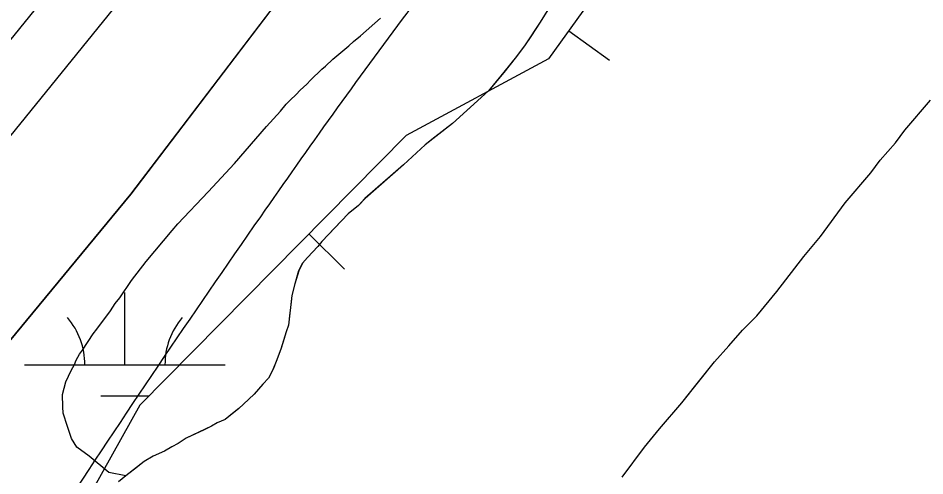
# Model space of a CAD drawing. Extents: x 3297735 to 3335592, y 670436 to 695807.
# Drawn here: x 3315727.2 to 3316178.9, y 691011.1 to 691238.8 of the extents above; entities that cross this region are included whole.
import ezdxf

# ---------------------------------------------------------------- set-up
doc = ezdxf.new("R2010")
doc.units = 0
for name, color, linetype in [('V-BORW-LINE', 7, 'Continuous'), ('V-LEVE-TOET', 7, 'Continuous'), ('V-RIVR-EDGE', 7, 'Continuous'), ('V-SITE-VEGE', 7, 'Continuous'), ('V-SURV-LINE', 7, 'Continuous'), ('V-TOPO-SHOR', 7, 'Continuous'), ('V-WETL-SWMP', 7, 'Continuous')]:
    doc.layers.add(name, color=color, linetype=linetype)

msp = doc.modelspace()

# ---------------------------------------------------------------- linework, layer by layer
at = {"layer": 'V-BORW-LINE'}
for p, q in [((3316001.53, 691232.53), (3316021.81, 691217.91)), ((3315872.11, 691131.44), (3315889.87, 691113.85))]:
    msp.add_line(p, q, dxfattribs=at)
for points in [[(3316802.06, 692162.21), (3316698.01, 692222.39), (3316646.3, 692204.95), (3316585.25, 692111.65), (3316527.54, 692020.85), (3316443.01, 691863.38), (3316386.07, 691743.39), (3316326.65, 691633.41), (3316181.29, 691477.69), (3316085.16, 691348.58), (3315991.52, 691218.64), (3315920.6, 691180.38), (3315787.78, 691046.33), (3315689.04, 690869.7), (3315629.58, 690739.7), (3315540.05, 690580.57), (3315408.66, 690335.61), (3315391.77, 690237.25), (3315403.3, 690174.69), (3315468.21, 690129.57)], [(3316802.06, 692162.21), (3316698.01, 692222.39), (3316646.3, 692204.95), (3316585.25, 692111.65), (3316527.54, 692020.85), (3316443.01, 691863.38), (3316386.07, 691743.39), (3316326.65, 691633.41), (3316181.29, 691477.69), (3316085.16, 691348.58), (3315991.52, 691218.64), (3315920.6, 691180.38), (3315787.78, 691046.33), (3315689.04, 690869.7), (3315629.77, 690740.11)]]:
    msp.add_lwpolyline(points, dxfattribs=at)
msp.add_spline([(3316995.19, 691930.46), (3317005.04, 692007.66), (3317000.73, 692060.53), (3316978.97, 692099.49), (3316906.19, 692141.1), (3316833.29, 692187.23), (3316697.41, 692287.63), (3316663.26, 692310.16), (3316619.56, 692296.15), (3316590.92, 692259.44), (3316565.01, 692210.53), (3316480.24, 692005.74), (3316389.23, 691825.19), (3316305.53, 691699.32), (3316276.48, 691659.41), (3316186.55, 691545.67), (3316036.76, 691382.05), (3315921.08, 691241.35), (3315848.08, 691140.02), (3315652.34, 690837.57), (3315431.18, 690420.67), (3315366.48, 690281.6), (3315351.93, 690233.43), (3315347.59, 690183.53), (3315387.16, 690117.36), (3315426.15, 690095.12), (3315473.6, 690094.31), (3315510.73, 690108.44), (3315542.49, 690128.45), (3315605.13, 690188.3), (3315659.03, 690264.36), (3315680.95, 690299.03), (3315904.66, 690642.19), (3316007.96, 690811.35), (3316078, 690936.85), (3316101.2, 690968.46), (3316112.23, 690877.46), (3316165.02, 690879.03), (3316235.46, 690925.63), (3316271.09, 690958.63), (3316327.12, 691033.63), (3316466.84, 691261.08), (3316567.99, 691464.66), (3316598.36, 691502.42), (3316633.55, 691520.69), (3316678.11, 691524.6), (3316723.77, 691458.6), (3316762.99, 691470.77), (3316787.64, 691500.01), (3316883.3, 691688.42), (3316909.39, 691731.24), (3316973.65, 691855.57), (3316995.19, 691930.46)], degree=3, dxfattribs=at)
at = {"layer": 'V-LEVE-TOET'}
for points in [[(3316770.58, 692589.06), (3316689.21, 692500.28), (3316660.14, 692456.51), (3316617.29, 692387.78), (3316530.17, 692222.94), (3316453.45, 692081.6), (3316391.27, 691961.8), (3316349.33, 691883.52), (3316303.33, 691803.09), (3316266.66, 691762.56), (3316201.06, 691672.09), (3316122.91, 691571), (3316079.55, 691524.15), (3316008.2, 691437.05), (3315930.34, 691344.25), (3315783.34, 691151.2)], [(3315783.34, 691151.2), (3315719.63, 691074.07), (3315679.52, 691019.54), (3315654.89, 690979.72)]]:
    msp.add_lwpolyline(points, dxfattribs=at)
at = {"layer": 'V-RIVR-EDGE'}
msp.add_spline([(3319555.14, 694014.55), (3319548.52, 694002.76), (3319539.36, 693985.79), (3319509.78, 693923.27), (3319496.46, 693903), (3319479.41, 693878.17), (3319464.01, 693854.58), (3319445.27, 693818.98), (3319424.44, 693775.51), (3319406.53, 693740.74), (3319395.69, 693713), (3319386.52, 693693.13), (3319372.79, 693671.61), (3319340.34, 693621.53), (3319316.61, 693580.14), (3319295.79, 693542.89), (3319282.06, 693520.96), (3319271.65, 693502.33), (3319267.89, 693489.49), (3319259.98, 693475.83), (3319250.42, 693465.08), (3319246.25, 693454.32), (3319237.93, 693442.32), (3319231.68, 693428.65), (3319225.43, 693414.99), (3319219.61, 693410.03), (3319205.47, 693391.42), (3319185.09, 693363.28), (3319164.7, 693327.69), (3319143.08, 693301.21), (3319109.39, 693253.21), (3319083.6, 693218.46), (3319061.14, 693187.85), (3319039.52, 693157.64), (3319018.29, 693123.29), (3318994.59, 693091.02), (3318949.68, 693031.86), (3318931.37, 693004.55), (3318913.08, 692981.38), (3318902.25, 692962.76), (3318892.68, 692944.55), (3318876.03, 692916.4), (3318861.86, 692887.84), (3318841.46, 692848.51), (3318822.29, 692807.53), (3318806.46, 692774.41), (3318803.1, 692758.66), (3318804.31, 692744.98), (3318808.02, 692734.61), (3318808.84, 692730.46), (3318817.11, 692725.47), (3318826.63, 692719.23), (3318832.83, 692713), (3318835.72, 692705.53), (3318835.27, 692692.27), (3318829.85, 692681.5), (3318819.88, 692669.09), (3318809.47, 692651.3), (3318783.24, 692602.87), (3318768.67, 692580.52), (3318760.79, 692575.98), (3318753.73, 692573.1), (3318747.11, 692573.94), (3318739.24, 692579.76), (3318735.53, 692585.58), (3318730.56, 692588.49), (3318721.44, 692588.1), (3318700.27, 692573.64), (3318679.48, 692549.66), (3318660.76, 692522.35), (3318646.6, 692493.37), (3318637.03, 692477.64), (3318624.96, 692456.95), (3318607.08, 692434.19), (3318599.98, 692413.49), (3318583.3, 692372.49), (3318565.82, 692342.28), (3318547.09, 692313.73), (3318534.2, 692295.52), (3318512.56, 692258.69), (3318488.02, 692224.76), (3318446.4, 692155.23), (3318418.11, 692112.61), (3318397.31, 692084.47), (3318386.91, 692066.68), (3318376.5, 692048.05), (3318354.44, 692011.22), (3318333.22, 691976.45), (3318316.13, 691940.02), (3318301.57, 691917.67), (3318275.38, 691884.99), (3318265.81, 691873), (3318250.82, 691844.85), (3318236.64, 691808.41), (3318222.07, 691781.09), (3318194.96, 691714.01), (3318179.96, 691684.2), (3318162.07, 691654.82), (3318140.84, 691619.64), (3318130.44, 691603.92), (3318120.89, 691595.24), (3318105.09, 691577.87), (3318090.12, 691558.42), (3318067.68, 691532.37), (3318043.56, 691501.75), (3318020.26, 691465.75), (3317998.21, 691433.06), (3317973.66, 691392.92), (3317962.42, 691371.81), (3317929.95, 691315.1), (3317907.9, 691282.41), (3317889.2, 691263.39), (3317870.48, 691238.16), (3317844.7, 691202.99), (3317833.05, 691186.02), (3317808.09, 691148.78), (3317780.64, 691109.47), (3317756.1, 691076.38), (3317731.98, 691045.35), (3317684.57, 690978.73), (3317668.76, 690954.73), (3317646.3, 690922.04), (3317635.48, 690907.15), (3317629.25, 690900.53), (3317620.1, 690889.36), (3317608.46, 690874.47), (3317601.4, 690867.03), (3317592.67, 690860.42), (3317585.59, 690845.93), (3317576.86, 690836), (3317565.64, 690821.11), (3317549.42, 690801.25), (3317522.4, 690767.75), (3317502.45, 690745), (3317489.97, 690727.62), (3317482.47, 690713.55), (3317479.54, 690701.12), (3317475.78, 690689.94), (3317474.94, 690683.31), (3317467.87, 690674.21), (3317451.65, 690653.94), (3317427.54, 690622.91), (3317406.33, 690593.95), (3317381.8, 690564.58), (3317328.18, 690504.62), (3317308.23, 690483.11), (3317290.78, 690466.16), (3317272.5, 690446.31), (3317248.81, 690422.74), (3317230.94, 690402.48), (3317202.23, 690356.54), (3317170.21, 690314.34), (3317129.47, 690266.36), (3317099.12, 690227.48), (3317085.82, 690212.59), (3317074.19, 690204.33), (3317063.38, 690189.85), (3317045.08, 690163.78), (3317020.95, 690128.61), (3316996.82, 690093.85), (3316970.63, 690059.1), (3316926.98, 690008.23), (3316891.65, 689970.6), (3316861.71, 689930.05), (3316828.03, 689887.86), (3316809.31, 689860.13), (3316797.25, 689841.93), (3316783.53, 689825.38), (3316737.37, 689762.08), (3316714.9, 689728.98), (3316681.64, 689687.61), (3316661.69, 689665.69), (3316647.97, 689646.66), (3316619.68, 689606.11), (3316602.63, 689581.28), (3316583.49, 689551.9), (3316563.93, 689519.62), (3316547.71, 689499.35), (3316541.89, 689491.9), (3316538.57, 689488.6), (3316532.31, 689474.1), (3316523.16, 689461.28), (3316509.03, 689445.15), (3316500.29, 689431.49), (3316493.22, 689419.9), (3316485.73, 689407.9), (3316486.11, 689397.12), (3316486.48, 689375.57), (3316487.29, 689371.01), (3316491.44, 689370.17), (3316493.5, 689366.43), (3316494.29, 689352.75), (3316496.75, 689341.56), (3316502.54, 689336.57), (3316504.2, 689334.08), (3316504.18, 689328.69), (3316501.27, 689325.8), (3316488.83, 689321.27), (3316487.17, 689319.61), (3316487.16, 689316.71), (3316492.96, 689316.7), (3316502.08, 689318.33), (3316508.3, 689318.32), (3316513.27, 689314.99), (3316516.58, 689314.98), (3316524.87, 689314.55), (3316535.62, 689303.33), (3316544.71, 689293.36), (3316545.54, 689290.04), (3316543.46, 689287.97), (3316525.66, 689296.72), (3316509.92, 689304.22), (3316502.06, 689307.14), (3316490.45, 689308.41), (3316482.58, 689308.02), (3316478.02, 689308.03), (3316473.47, 689311.77), (3316449.46, 689323.85), (3316424.59, 689324.74), (3316401.79, 689323.14), (3316381.47, 689318.22), (3316366.54, 689316.18), (3316352.85, 689311.24), (3316334.16, 689295.54), (3316302.2, 689277.79), (3316275.21, 689257.14), (3316266.49, 689249.28), (3316249.02, 689224.04), (3316230.28, 689191.76), (3316217.78, 689162.78), (3316200.69, 689125.93), (3316182.37, 689092.82), (3316162.8, 689054.73), (3316141.17, 689024.94), (3316114.57, 688996.41), (3316081.77, 688971.62), (3316036.89, 688926.14), (3316007.39, 688897.61), (3315987.04, 688880.67), (3315970.01, 688865.79), (3315959.63, 688858.77), (3315957.13, 688852.14), (3315955.46, 688848.42), (3315953.91, 688835.53)], degree=3, dxfattribs=at)
at = {"layer": 'V-SITE-VEGE'}
for p, q in [((3315995.99, 691250.84), (3315987.34, 691236.76)), ((3315897.77, 691230), (3315907.8, 691238.79)), ((3315987.34, 691236.76), (3315979.85, 691225.57)), ((3315892.04, 691225.06), (3315894.29, 691227.2)), ((3315894.29, 691227.2), (3315897.77, 691230)), ((3315884.05, 691218.4), (3315892.04, 691225.06)), ((3315979.85, 691225.57), (3315975.49, 691219.75)), ((3315880.38, 691214.97), (3315884.05, 691218.4)), ((3315975.49, 691219.75), (3315969.15, 691211.85)), ((3315872.82, 691207.9), (3315878.53, 691213.47)), ((3315878.53, 691213.47), (3315880.38, 691214.97)), ((3315969.15, 691211.85), (3315961.61, 691202.69)), ((3315867.71, 691202.98), (3315870.98, 691205.98)), ((3315870.98, 691205.98), (3315872.82, 691207.9)), ((3315862.82, 691198.07), (3315865.68, 691200.85)), ((3315865.68, 691200.85), (3315867.71, 691202.98)), ((3315961.61, 691202.69), (3315943.63, 691186.35)), ((3315857.94, 691192.52), (3315860.78, 691195.93)), ((3315860.78, 691195.93), (3315862.82, 691198.07)), ((3316168.99, 691183.07), (3316181.7, 691198.06)), ((3315851.02, 691184.84), (3315857.94, 691192.52)), ((3315943.63, 691186.35), (3315930, 691175.83)), ((3315834.95, 691166.51), (3315851.02, 691184.84)), ((3316164.24, 691176.83), (3316168.99, 691183.07)), ((3315930, 691175.83), (3315919.21, 691165.78)), ((3316156.69, 691168.09), (3316164.24, 691176.83)), ((3316151.94, 691161.85), (3316156.69, 691168.09)), ((3315821.92, 691152.42), (3315834.95, 691166.51)), ((3315919.21, 691165.78), (3315900.02, 691149.01)), ((3316139.23, 691146.87), (3316151.94, 691161.85)), ((3315806.84, 691136.41), (3315821.92, 691152.42)), ((3315896.83, 691145.67), (3315891.62, 691141.46)), ((3315900.02, 691149.01), (3315896.83, 691145.67)), ((3316126.97, 691130.25), (3316139.23, 691146.87)), ((3315891.62, 691141.46), (3315878.48, 691127.69)), ((3315804, 691133.21), (3315806.84, 691136.41)), ((3315791, 691117.67), (3315804, 691133.21)), ((3315878.48, 691127.69), (3315876.49, 691125.19)), ((3316118.63, 691120.26), (3316126.97, 691130.25)), ((3315876.49, 691125.19), (3315871.31, 691119.77)), ((3315871.31, 691119.77), (3315868.94, 691116.85)), ((3316105.16, 691102.8), (3316118.63, 691120.26)), ((3315783.7, 691108.3), (3315791, 691117.67)), ((3315868.94, 691116.85), (3315866.98, 691113.13)), ((3315866.98, 691113.13), (3315865.1, 691106.56)), ((3315777.85, 691099.61), (3315783.7, 691108.3)), ((3315865.1, 691106.56), (3315863.6, 691100.81)), ((3315863.6, 691100.81), (3315861.9, 691086.08)), ((3316095.24, 691090.73), (3316105.16, 691102.8)), ((3315773.2, 691093.24), (3315775.62, 691096.84)), ((3315775.62, 691096.84), (3315777.85, 691099.61)), ((3315766.52, 691084.1), (3315773.2, 691093.24)), ((3316088.06, 691083.63), (3316095.24, 691090.73)), ((3315764.69, 691081.76), (3315766.52, 691084.1)), ((3315860.76, 691082.79), (3315858.1, 691074.15)), ((3315861.9, 691086.08), (3315860.76, 691082.79)), ((3316081.31, 691075.71), (3316088.06, 691083.63)), ((3315759.25, 691073.7), (3315764.69, 691081.76)), ((3315757.83, 691071.58), (3315759.25, 691073.7)), ((3315858.1, 691074.15), (3315855.8, 691067.98)), ((3316074.15, 691067.79), (3316081.31, 691075.71)), ((3315755.24, 691066.51), (3315756.23, 691068.62)), ((3315756.23, 691068.62), (3315757.83, 691071.58)), ((3315753.64, 691063.55), (3315755.24, 691066.51)), ((3315854.25, 691064.27), (3315851.91, 691059.72)), ((3315855.8, 691067.98), (3315854.25, 691064.27)), ((3316057.9, 691047.41), (3316074.15, 691067.79)), ((3315751.06, 691057.85), (3315753.64, 691063.55)), ((3315851.91, 691059.72), (3315849.12, 691056.8)), ((3315749.33, 691051.54), (3315751.06, 691057.85)), ((3315849.12, 691056.8), (3315844.75, 691051.8)), ((3315749.46, 691045.49), (3315749.33, 691051.54)), ((3315844.75, 691051.8), (3315839.56, 691046.78)), ((3315839.56, 691046.78), (3315837.16, 691044.69)), ((3316046.77, 691034.5), (3316057.9, 691047.41)), ((3315749.75, 691042.37), (3315749.46, 691045.49)), ((3315751.79, 691035.73), (3315749.75, 691042.37)), ((3315837.16, 691044.69), (3315830.35, 691039.22)), ((3315826.31, 691037.49), (3315823.49, 691035.79)), ((3315830.35, 691039.22), (3315826.31, 691037.49)), ((3315753.81, 691029.72), (3315751.79, 691035.73)), ((3315823.49, 691035.79), (3315810.98, 691029.79)), ((3316039.23, 691025.34), (3316046.77, 691034.5)), ((3315756.41, 691025.4), (3315753.81, 691029.72)), ((3315810.98, 691029.79), (3315806.96, 691027.24)), ((3315762.57, 691020.95), (3315756.41, 691025.4)), ((3315800.11, 691023.41), (3315794.46, 691020.83)), ((3315803.73, 691025.53), (3315800.11, 691023.41)), ((3315806.96, 691027.24), (3315803.73, 691025.53)), ((3316028.16, 691010.39), (3316039.23, 691025.34)), ((3315772.34, 691012.85), (3315762.57, 691020.95)), ((3315794.46, 691020.83), (3315790.03, 691018.28)), ((3315790.03, 691018.28), (3315780.81, 691011.12)), ((3315780.81, 691011.12), (3315772.34, 691012.85))]:
    msp.add_line(p, q, dxfattribs=at)
at = {"layer": 'V-SURV-LINE'}
for points in [[(3315635.55, 691119.82), (3316225.87, 691847.2)], [(3316249.17, 691828.3), (3315658.85, 691100.93)]]:
    msp.add_lwpolyline(points, dxfattribs=at)
at = {"layer": 'V-TOPO-SHOR'}
for points in [[(3315995.99, 691250.84), (3315987.34, 691236.76), (3315982.6, 691229.71), (3315979.85, 691225.57), (3315975.49, 691219.75), (3315969.15, 691211.85), (3315961.61, 691202.69), (3315956.01, 691197.66), (3315943.63, 691186.35), (3315934.81, 691179.62), (3315930, 691175.83), (3315919.21, 691165.78), (3315900.02, 691149.01), (3315896.83, 691145.67), (3315891.62, 691141.46), (3315888.43, 691138.12), (3315884.45, 691133.95), (3315881.66, 691131.03), (3315878.48, 691127.69), (3315876.49, 691125.19), (3315871.31, 691119.77), (3315868.94, 691116.85), (3315866.98, 691113.13)], [(3316028.16, 691010.39), (3316039.23, 691025.34), (3316046.77, 691034.5), (3316057.9, 691047.41), (3316064.24, 691055.32), (3316074.15, 691067.79), (3316081.31, 691075.71), (3316088.06, 691083.63), (3316095.24, 691090.73), (3316105.16, 691102.8), (3316118.63, 691120.26), (3316126.97, 691130.25), (3316139.23, 691146.86), (3316151.94, 691161.85), (3316156.69, 691168.09), (3316164.24, 691176.83), (3316168.99, 691183.07), (3316181.7, 691198.06)], [(3315866.98, 691113.13), (3315865.1, 691106.56), (3315863.6, 691100.81), (3315863.27, 691097.54), (3315862.57, 691092.22), (3315861.9, 691086.08), (3315860.76, 691082.79), (3315859.24, 691077.85), (3315858.1, 691074.15), (3315855.8, 691067.98), (3315854.25, 691064.27), (3315851.91, 691059.72), (3315849.12, 691056.8), (3315844.75, 691051.8), (3315839.56, 691046.78), (3315837.16, 691044.69), (3315833.96, 691042.16), (3315830.35, 691039.22), (3315826.31, 691037.49), (3315823.49, 691035.79), (3315819.86, 691034.08), (3315810.98, 691029.79), (3315806.96, 691027.24), (3315803.73, 691025.53), (3315800.11, 691023.41), (3315794.46, 691020.83), (3315790.03, 691018.28), (3315785.22, 691014.49), (3315780.81, 691011.12), (3315777.21, 691008.18)]]:
    msp.add_lwpolyline(points, dxfattribs=at)
at = {"layer": 'V-WETL-SWMP'}
for p, q in [((3315783.34, 691151.2), (3315930.34, 691344.25)), ((3315996, 691250.84), (3315987.35, 691236.76)), ((3315987.35, 691236.76), (3315979.86, 691225.56)), ((3315979.86, 691225.56), (3315975.51, 691219.74)), ((3315975.51, 691219.74), (3315969.16, 691211.84)), ((3315969.16, 691211.84), (3315961.62, 691202.69)), ((3315961.62, 691202.69), (3315943.64, 691186.35)), ((3316169, 691183.06), (3316181.71, 691198.05)), ((3315943.64, 691186.35), (3315930.01, 691175.82)), ((3316164.25, 691176.83), (3316169, 691183.06)), ((3315930.01, 691175.82), (3315919.23, 691165.78)), ((3316156.7, 691168.08), (3316164.25, 691176.83)), ((3316151.95, 691161.85), (3316156.7, 691168.08)), ((3315919.23, 691165.78), (3315900.03, 691149)), ((3316139.24, 691146.86), (3316151.95, 691161.85)), ((3315719.63, 691074.07), (3315783.34, 691151.2)), ((3315896.85, 691145.66), (3315891.64, 691141.46)), ((3315900.03, 691149), (3315896.85, 691145.66)), ((3316126.98, 691130.24), (3316139.24, 691146.86)), ((3315891.64, 691141.46), (3315878.49, 691127.68)), ((3315878.49, 691127.68), (3315876.51, 691125.19)), ((3316118.64, 691120.25), (3316126.98, 691130.24)), ((3315876.51, 691125.19), (3315871.33, 691119.76)), ((3315871.33, 691119.76), (3315868.95, 691116.85)), ((3316105.18, 691102.8), (3316118.64, 691120.25)), ((3315868.95, 691116.85), (3315867, 691113.13)), ((3315867, 691113.13), (3315865.11, 691106.55)), ((3315865.11, 691106.55), (3315863.61, 691100.8)), ((3315780.39, 691066.31), (3315780.39, 691102.31)), ((3315863.61, 691100.8), (3315861.92, 691086.07)), ((3316095.26, 691090.73), (3316105.18, 691102.8)), ((3316088.08, 691083.62), (3316095.26, 691090.73)), ((3315860.77, 691082.78), (3315858.12, 691074.15)), ((3315861.92, 691086.07), (3315860.77, 691082.78)), ((3316081.32, 691075.71), (3316088.08, 691083.62)), ((3315858.12, 691074.15), (3315855.81, 691067.97)), ((3316074.16, 691067.79), (3316081.32, 691075.71)), ((3315730.39, 691066.31), (3315830.39, 691066.31)), ((3315854.27, 691064.26), (3315851.93, 691059.72)), ((3315855.81, 691067.97), (3315854.27, 691064.26)), ((3316057.91, 691047.41), (3316074.16, 691067.79)), ((3315851.93, 691059.72), (3315849.14, 691056.79)), ((3315849.14, 691056.79), (3315844.77, 691051.79)), ((3315768.39, 691050.88), (3315792.39, 691050.88)), ((3315844.77, 691051.79), (3315839.58, 691046.78)), ((3315839.58, 691046.78), (3315837.18, 691044.68)), ((3316046.78, 691034.49), (3316057.91, 691047.41)), ((3315837.18, 691044.68), (3315830.37, 691039.21)), ((3315826.33, 691037.48), (3315823.51, 691035.79)), ((3315830.37, 691039.21), (3315826.33, 691037.48)), ((3315823.51, 691035.79), (3315811, 691029.78)), ((3316039.24, 691025.34), (3316046.78, 691034.49)), ((3315811, 691029.78), (3315806.98, 691027.24)), ((3315800.13, 691023.4), (3315794.48, 691020.82)), ((3315803.75, 691025.53), (3315800.13, 691023.4)), ((3315806.98, 691027.24), (3315803.75, 691025.53)), ((3316028.17, 691010.39), (3316039.24, 691025.34)), ((3315794.48, 691020.82), (3315790.05, 691018.27)), ((3315790.05, 691018.27), (3315780.83, 691011.11))]:
    msp.add_line(p, q, dxfattribs=at)
for centre, start, end in [((3315725.15, 691066.78), 359.2282, 40.7718), ((3315835.64, 691066.78), 139.2282, 180.7718)]:
    msp.add_arc(centre, 35.25, start, end, dxfattribs=at)

doc.saveas('drawing.dxf')
